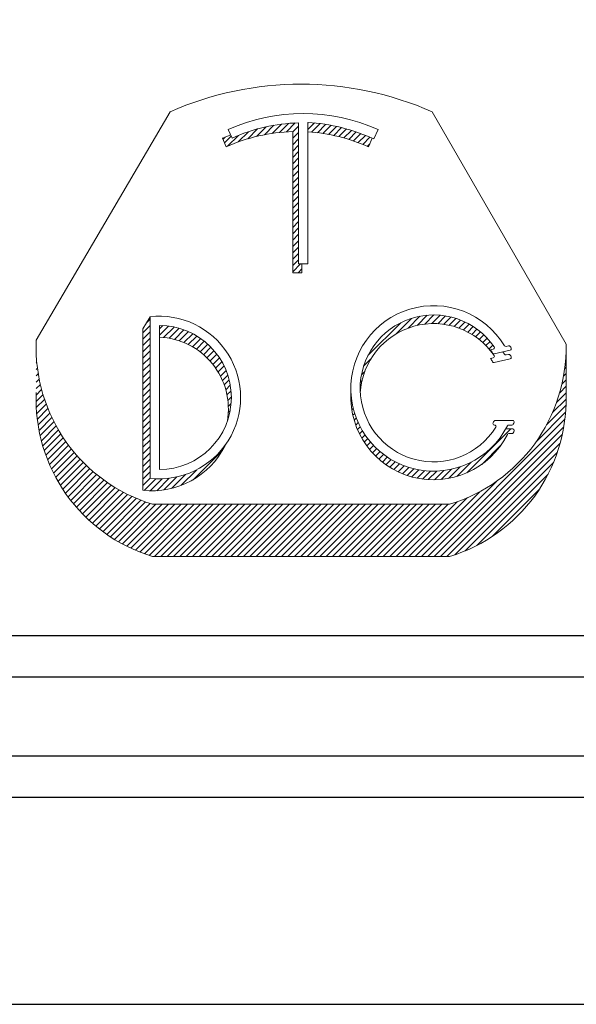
# Model space of a CAD drawing. Header units: inches. Extents: x 1880 to 2363, y -453 to -54.
# Tile 796 of 1056: x 2087.401 to 2088.074, y -156.002 to -154.813. Entities that reach past the tile are written whole.
import ezdxf
from ezdxf.enums import TextEntityAlignment as Align

# ---------------------------------------------------------------- set-up
doc = ezdxf.new("R2010")
doc.units = ezdxf.units.IN
doc.header["$LTSCALE"] = 0.5
doc.header["$MEASUREMENT"] = 0
for name, color, linetype in [('SID-M-D', 42, 'Continuous'), ('SID-M-F', 202, 'Continuous'), ('SID-M-S', 105, 'Continuous')]:
    doc.layers.add(name, color=color, linetype=linetype)
doc.styles.add('PTI', font='romand.shx', dxfattribs={"oblique": 10})

# ---------------------------------------------------------------- blocks, each defined once
blk = doc.blocks.new('*U9')
at = {"layer": 'SID-M-S'}
for p, q in [((-34.00000000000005, -0.2500000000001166), (-1.13242748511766e-14, -0.2499999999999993)), ((-34.00000000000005, -0.3000000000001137), (-1.13242748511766e-14, -0.3)), ((-34.00000000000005, -0.550000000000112), (2.886579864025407e-15, -0.55))]:
    blk.add_line(p, q, dxfattribs=at)
blk = doc.blocks.new('JM_TITTLE_BOX_SID')
at = {"layer": 'SID-M-S'}
for points in [[(1.261213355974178e-13, -0.1549984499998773), (-6.499934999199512, -0.1549984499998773, -0.414213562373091), (-6.654933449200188, 1.163513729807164e-13), (-6.654933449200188, 1.416652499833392, -0.4142135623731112), (-6.499934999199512, 1.571650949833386), (1.261213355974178e-13, 1.571650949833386, -0.4142135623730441), (0.1549984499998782, 1.416652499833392), (0.1549984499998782, 1.163513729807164e-13, -0.4142135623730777)], [(1.261213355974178e-13, -0.1049989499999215), (-6.499934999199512, -0.1049989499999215, -0.4142135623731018), (-6.604933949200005, 1.163513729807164e-13), (-6.604933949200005, 1.416652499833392, -0.4142135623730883), (-6.499934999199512, 1.52165144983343), (1.261213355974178e-13, 1.52165144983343, -0.414213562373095), (0.1049989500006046, 1.416652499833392), (0.1049989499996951, 1.163513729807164e-13, -0.414213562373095)]]:
    blk.add_lwpolyline(points, format="xyb", close=True, dxfattribs=at)
at = {"layer": 'SID-M-D', "style": 'PTI', "oblique": 10}
for tag, p in [('CUSTOMER', (-5.990553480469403, 1.371591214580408)), ('DIEDATAINFO', (-2.18746001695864, 1.371591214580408)), ('PARTDESCRIPTION', (-5.966376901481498, 1.169693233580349)), ('00-00-00', (-1.009105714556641, 1.167793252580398)), ('PARTNUMBER', (-5.81595049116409, 0.9696952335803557)), ('REV', (-3.360356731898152, 0.9696952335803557)), ('SCALE', (-2.520436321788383, 0.9677952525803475)), ('SH', (-0.8571950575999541, 0.9677952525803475)), ('SHX', (-0.4057438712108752, 0.9677952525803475)), ('WTD', (-3.839149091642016, 0.7480887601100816)), ('TOOL', (-2.472915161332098, 0.7480887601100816)), ('JOB', (-0.9225366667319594, 0.7480887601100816))]:
    blk.add_attdef(tag, p, '', height=0.09999900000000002, dxfattribs=at)
blk.add_attdef('BUILT', text='', height=0.2499630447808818, dxfattribs=at).set_placement((-2.336101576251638, 0.2076912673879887), align=Align.CENTER)
blk = doc.blocks.new('*U10')
at = {"layer": 'SID-M-S', "color": 154, "linetype": 'Continuous', "lineweight": 0}
for p, q in [((30.89367612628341, -7.404270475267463), (30.910211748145, -7.387734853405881)), ((30.90823444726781, -7.400318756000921), (30.92427807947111, -7.384275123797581)), ((30.92180204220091, -7.3973577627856), (30.93745801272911, -7.381701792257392)), ((30.93458070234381, -7.395185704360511), (30.9499191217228, -7.379847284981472)), ((30.94670802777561, -7.393664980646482), (30.96177872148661, -7.378594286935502)), ((30.95828288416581, -7.392696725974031), (30.97312277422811, -7.37785683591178)), ((30.9688062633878, -7.392779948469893), (30.9784249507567, -7.38316126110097)), ((30.9939249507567, -7.378267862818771), (30.99513249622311, -7.37706031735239)), ((30.9939249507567, -7.38887446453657), (31.0049765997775, -7.377822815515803)), ((31.0003093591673, -7.393096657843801), (31.01453414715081, -7.378871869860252)), ((31.00995621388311, -7.394056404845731), (31.0238261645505, -7.38018645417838)), ((31.01931702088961, -7.395302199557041), (31.03287053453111, -7.381748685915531)), ((31.02841251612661, -7.396813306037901), (31.04168259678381, -7.383543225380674)), ((31.03726030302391, -7.398572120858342), (31.05027560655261, -7.385556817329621)), ((31.0458754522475, -7.400563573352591), (31.05866108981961, -7.387777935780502)), ((30.8517469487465, -7.403773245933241), (30.85266870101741, -7.402851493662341)), ((30.8550412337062, -7.411085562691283), (30.86619345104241, -7.399933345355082)), ((30.86007272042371, -7.416660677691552), (30.87823271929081, -7.398500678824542)), ((30.87780880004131, -7.409531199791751), (30.89500435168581, -7.392335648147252)), ((30.9688062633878, -7.403386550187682), (30.9784249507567, -7.393767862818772)), ((30.9688062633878, -7.41399315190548), (30.9784249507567, -7.404374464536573)), ((31.05427095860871, -7.402774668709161), (31.06684912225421, -7.390196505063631)), ((31.0624580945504, -7.405194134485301), (31.07484855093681, -7.392803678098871)), ((31.07044668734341, -7.407812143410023), (31.08266717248, -7.395591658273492)), ((31.0782453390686, -7.410620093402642), (31.09031187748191, -7.398553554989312)), ((31.0858616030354, -7.413610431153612), (31.09778876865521, -7.40168326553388)), ((30.9688062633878, -7.424599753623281), (30.9784249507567, -7.414981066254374)), ((31.09330212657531, -7.416776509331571), (31.09731554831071, -7.412763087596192)), ((30.9688062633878, -7.435206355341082), (30.9784249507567, -7.425587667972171)), ((30.9688062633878, -7.445812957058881), (30.9784249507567, -7.436194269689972)), ((30.9688062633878, -7.456419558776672), (30.9784249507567, -7.446800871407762)), ((30.9688062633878, -7.46702616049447), (30.9784249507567, -7.457407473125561)), ((30.9688062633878, -7.477632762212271), (30.9784249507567, -7.46801407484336)), ((30.9688062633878, -7.488239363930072), (30.9784249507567, -7.478620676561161)), ((30.9688062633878, -7.498845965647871), (30.9784249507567, -7.489227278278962)), ((30.9688062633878, -7.50945256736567), (30.9784249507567, -7.499833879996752)), ((30.9688062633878, -7.520059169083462), (30.9784249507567, -7.510440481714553)), ((30.9688062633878, -7.530665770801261), (30.9784249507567, -7.52104708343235)), ((30.9688062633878, -7.541272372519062), (30.9784249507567, -7.531653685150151)), ((30.9688062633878, -7.551878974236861), (30.9784249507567, -7.54226028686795)), ((30.9688062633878, -7.562485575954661), (30.9784249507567, -7.552866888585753)), ((30.9688062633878, -7.573092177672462), (30.9784249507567, -7.56347349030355)), ((30.9688062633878, -7.583698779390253), (30.9784249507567, -7.57408009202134)), ((30.9688062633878, -7.594305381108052), (30.9784249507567, -7.584686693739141)), ((30.9688062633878, -7.604911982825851), (30.9784249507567, -7.595293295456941)), ((30.9688062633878, -7.615518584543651), (30.9784249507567, -7.605899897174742)), ((30.9688062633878, -7.626125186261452), (30.9819734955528, -7.612957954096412)), ((30.9780239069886, -7.627514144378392), (30.98430626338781, -7.621231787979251))]:
    blk.add_line(p, q, dxfattribs=at)
blk = doc.blocks.new('*U11')
at = {"layer": 'SID-M-S', "color": 154, "linetype": 'Continuous', "lineweight": 0}
for p, q in [((31.1613293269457, -7.719980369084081), (31.18117147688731, -7.700138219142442)), ((31.17645956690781, -7.715456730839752), (31.1934597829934, -7.698456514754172)), ((31.18930750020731, -7.713215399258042), (31.2045105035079, -7.698012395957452)), ((31.2007458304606, -7.712383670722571), (31.214645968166, -7.698483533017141)), ((31.2111764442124, -7.712559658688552), (31.22405471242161, -7.699681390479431)), ((30.7186746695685, -7.727764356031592), (30.7308066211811, -7.71563240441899)), ((30.724597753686, -7.711234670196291), (30.7308066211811, -7.705025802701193)), ((30.7464316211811, -7.721220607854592), (30.75194597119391, -7.715706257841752)), ((30.7464316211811, -7.731827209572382), (30.76170379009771, -7.716555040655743)), ((31.0943528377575, -7.765743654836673), (31.1491803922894, -7.710916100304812)), ((31.14092889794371, -7.729774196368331), (31.16700132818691, -7.703701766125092)), ((31.2208240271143, -7.713518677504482), (31.23285784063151, -7.701484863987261)), ((31.22982889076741, -7.715120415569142), (31.24113803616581, -7.7038112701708)), ((31.23828505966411, -7.717270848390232), (31.24895409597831, -7.706601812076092)), ((31.24625856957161, -7.719903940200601), (31.2563489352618, -7.709813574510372)), ((31.25379725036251, -7.722971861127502), (31.26335430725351, -7.71341480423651)), ((30.7186746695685, -7.738370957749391), (30.7308066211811, -7.726239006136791)), ((30.7534293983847, -7.735436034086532), (30.77078869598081, -7.718076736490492)), ((30.76273448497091, -7.736737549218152), (30.77930370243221, -7.720168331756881)), ((30.77143823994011, -7.738640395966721), (30.7873202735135, -7.722758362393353)), ((30.7796214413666, -7.741063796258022), (30.7948896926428, -7.725795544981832)), ((30.7873414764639, -7.7439503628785), (30.80204950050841, -7.729242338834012)), ((30.7946401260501, -7.747258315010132), (30.80882736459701, -7.733071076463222)), ((31.26093637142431, -7.726439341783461), (31.269993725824, -7.717381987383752)), ((31.26770208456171, -7.730280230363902), (31.27628433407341, -7.721697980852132)), ((31.2741136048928, -7.734475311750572), (31.28223811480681, -7.726350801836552)), ((31.2801846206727, -7.739010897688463), (31.2878626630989, -7.731332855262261)), ((30.7186746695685, -7.748977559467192), (30.7308066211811, -7.736845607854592)), ((30.7186746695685, -7.759584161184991), (30.7308066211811, -7.747452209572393)), ((30.8015481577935, -7.750956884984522), (30.8152435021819, -7.737261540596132)), ((30.80808816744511, -7.75502347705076), (30.82131223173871, -7.741799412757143)), ((30.81427638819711, -7.759441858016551), (30.82704296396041, -7.7466752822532)), ((31.28592420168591, -7.743877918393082), (31.29316164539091, -7.736640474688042)), ((31.29133735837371, -7.749071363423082), (31.29813501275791, -7.742273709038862)), ((31.296425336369, -7.754589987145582), (31.3027789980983, -7.748236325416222)), ((30.7186746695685, -7.770190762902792), (30.7308066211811, -7.758058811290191)), ((30.8201238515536, -7.764200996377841), (30.83244080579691, -7.751884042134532)), ((30.8256371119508, -7.769294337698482), (30.8375068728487, -7.757424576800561)), ((30.8308186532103, -7.774719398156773), (30.842238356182, -7.763299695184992)), ((31.4247670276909, -7.764134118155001), (31.4249941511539, -7.763906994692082)), ((30.5408466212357, -7.767706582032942), (30.5410348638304, -7.767518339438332)), ((30.5408466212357, -7.778313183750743), (30.5417783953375, -7.777381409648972)), ((30.7186746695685, -7.780797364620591), (30.7308066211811, -7.768665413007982)), ((30.7186746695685, -7.791403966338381), (30.7308066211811, -7.779272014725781)), ((30.8356670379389, -7.780477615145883), (30.84662835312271, -7.769516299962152)), ((30.84017682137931, -7.786574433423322), (30.8506654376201, -7.776085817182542)), ((31.08713850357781, -7.783564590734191), (31.098878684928, -7.771824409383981)), ((31.4240217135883, -7.775486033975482), (31.4249941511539, -7.774513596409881)), ((30.5408466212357, -7.788919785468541), (30.54284126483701, -7.786925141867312)), ((30.5408466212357, -7.799526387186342), (30.54419758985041, -7.796175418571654)), ((30.7186746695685, -7.802010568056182), (30.7308066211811, -7.789878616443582)), ((30.84433821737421, -7.793019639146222), (30.8543329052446, -7.783024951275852)), ((30.84813646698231, -7.799827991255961), (30.8576075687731, -7.790356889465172)), ((30.85155080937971, -7.807020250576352), (30.8604578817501, -7.798113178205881)), ((31.08357495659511, -7.797734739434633), (31.0890848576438, -7.792224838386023)), ((31.4207880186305, -7.799932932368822), (31.4249941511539, -7.795726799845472)), ((31.42272809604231, -7.787386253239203), (31.4249941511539, -7.785120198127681)), ((30.5408466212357, -7.810132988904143), (30.54582573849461, -7.805153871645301)), ((30.5408466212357, -7.820739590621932), (30.54770744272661, -7.813878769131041)), ((30.7186746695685, -7.812617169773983), (30.7308066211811, -7.800485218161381)), ((30.7186746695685, -7.823223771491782), (30.7308066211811, -7.811091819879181)), ((30.8545528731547, -7.81462478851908), (30.86284098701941, -7.806336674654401)), ((30.8571041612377, -7.822680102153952), (30.86469792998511, -7.815086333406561)), ((31.0818932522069, -7.810023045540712), (31.0845612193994, -7.807355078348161)), ((31.4180644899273, -7.813263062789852), (31.4249941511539, -7.806333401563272)), ((30.54060715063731, -7.842192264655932), (30.55217147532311, -7.830627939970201)), ((30.5406923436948, -7.831500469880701), (30.54982713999, -7.822365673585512)), ((30.7186746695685, -7.833830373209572), (30.7308066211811, -7.821698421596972)), ((30.8591520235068, -7.831238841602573), (30.8659455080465, -7.824445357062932)), ((31.08144913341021, -7.821073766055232), (31.0823198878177, -7.820203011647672)), ((31.40934248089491, -7.843198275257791), (31.4249941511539, -7.827546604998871)), ((31.41435587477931, -7.827578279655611), (31.4249941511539, -7.816940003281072)), ((30.5409205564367, -7.852485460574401), (30.5547289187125, -7.838677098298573)), ((30.5415921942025, -7.862420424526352), (30.5574894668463, -7.846523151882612)), ((30.7186746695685, -7.844436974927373), (30.7308066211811, -7.832305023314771)), ((30.7186746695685, -7.855043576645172), (30.7308066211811, -7.842911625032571)), ((30.8606229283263, -7.840374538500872), (30.86646140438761, -7.834536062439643)), ((30.8614105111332, -7.850193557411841), (30.86605434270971, -7.845549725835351)), ((31.0658355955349, -7.836687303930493), (31.06668190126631, -7.835840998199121)), ((31.06634437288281, -7.846785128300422), (31.0680374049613, -7.845092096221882)), ((31.40245746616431, -7.860689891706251), (31.42503902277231, -7.838108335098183)), ((30.5425893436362, -7.872029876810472), (30.56044440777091, -7.854174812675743)), ((30.5438850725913, -7.881340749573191), (30.5635861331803, -7.861639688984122)), ((30.7186746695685, -7.865650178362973), (30.7308066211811, -7.853518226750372)), ((30.7186746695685, -7.876256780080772), (30.7308066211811, -7.864124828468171)), ((30.86135245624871, -7.860858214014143), (30.86439523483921, -7.857815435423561)), ((31.0674981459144, -7.856237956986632), (31.0699136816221, -7.85382242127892)), ((31.06919956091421, -7.865143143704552), (31.0722489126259, -7.862093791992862)), ((31.37541914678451, -7.908941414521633), (31.42422372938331, -7.860136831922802)), ((31.39248507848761, -7.881268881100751), (31.4248623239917, -7.848891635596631)), ((30.5454569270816, -7.890375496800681), (30.5669079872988, -7.868924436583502)), ((30.5472859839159, -7.899153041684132), (30.57040414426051, -7.876034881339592)), ((30.7186746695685, -7.886863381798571), (30.7308066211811, -7.874731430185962)), ((30.86018000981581, -7.872637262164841), (30.8608192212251, -7.871998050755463)), ((31.0713794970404, -7.873569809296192), (31.07499726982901, -7.869952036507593)), ((31.0739871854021, -7.881568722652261), (31.0781240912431, -7.877431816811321)), ((31.194291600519, -8.100675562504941), (31.42305418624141, -7.871912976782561)), ((30.54935615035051, -7.907689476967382), (30.574069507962, -7.882976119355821)), ((30.55165363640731, -7.915998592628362), (30.5778996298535, -7.889752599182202)), ((30.5541665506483, -7.924092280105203), (30.581890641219, -7.896368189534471)), ((30.7186746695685, -7.897469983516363), (30.7308066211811, -7.885338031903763)), ((30.7186746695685, -7.908076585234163), (30.7308066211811, -7.895944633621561)), ((31.07698445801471, -7.889178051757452), (31.08160285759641, -7.884559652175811)), ((31.0803422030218, -7.896426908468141), (31.0854132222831, -7.89135588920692)), ((31.20489820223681, -8.100675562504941), (31.4212617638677, -7.884312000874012)), ((31.21550480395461, -8.100675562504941), (31.41871936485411, -7.897461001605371)), ((31.25957851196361, -7.961142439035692), (31.33263008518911, -7.888090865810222)), ((31.33567849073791, -7.895649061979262), (31.3370280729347, -7.894299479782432)), ((30.55688458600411, -7.931980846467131), (30.5860391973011, -7.902826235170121)), ((30.5597987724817, -7.939673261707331), (30.5903424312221, -7.909129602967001)), ((30.7186746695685, -7.918683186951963), (30.7308066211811, -7.906551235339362)), ((31.0840380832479, -7.903337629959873), (31.0895396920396, -7.897836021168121)), ((31.08805502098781, -7.90992729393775), (31.09397072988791, -7.904011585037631)), ((31.092380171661, -7.916208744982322), (31.09869814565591, -7.909890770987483)), ((31.2261114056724, -8.100675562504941), (31.4152422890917, -7.911544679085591)), ((30.56290128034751, -7.947177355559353), (30.59479791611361, -7.915280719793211)), ((30.56618526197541, -7.954499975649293), (30.5994036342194, -7.92128160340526)), ((30.56964472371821, -7.961647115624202), (30.6041579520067, -7.927133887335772)), ((30.7186746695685, -7.929289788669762), (30.7308066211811, -7.917157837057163)), ((30.7186746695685, -7.939896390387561), (30.7308066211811, -7.927764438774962)), ((30.8024356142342, -7.972808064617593), (30.851462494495, -7.923781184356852)), ((31.0970042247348, -7.922191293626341), (31.10371669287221, -7.915478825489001)), ((31.10192093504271, -7.927881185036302), (31.10902382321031, -7.920778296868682)), ((31.10712682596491, -7.933281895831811), (31.1146195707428, -7.925789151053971)), ((31.2395876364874, -8.09780593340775), (31.41054298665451, -7.926850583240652)), ((31.2842467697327, -7.947080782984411), (31.3161852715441, -7.915142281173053)), ((30.57327442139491, -7.968624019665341), (30.6090596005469, -7.932838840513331)), ((30.577069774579, -7.975435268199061), (30.61410766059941, -7.938397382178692)), ((30.58102679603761, -7.982084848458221), (30.6193015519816, -7.943810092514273)), ((30.7186746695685, -7.950502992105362), (30.7308066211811, -7.938371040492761)), ((31.1126210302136, -7.938394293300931), (31.1205065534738, -7.930508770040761)), ((31.11840525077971, -7.943216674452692), (31.12669009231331, -7.934931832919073)), ((31.124483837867, -7.947744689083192), (31.13317846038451, -7.939050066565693)), ((31.13086399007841, -7.951971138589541), (31.13998329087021, -7.942851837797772)), ((31.13755610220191, -7.955885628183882), (31.14712019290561, -7.946321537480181)), ((31.2428574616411, -7.967256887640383), (31.2666766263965, -7.943437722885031)), ((31.2566113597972, -8.091388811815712), (31.40412586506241, -7.943874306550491)), ((30.5851420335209, -7.988576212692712), (30.6246410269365, -7.949077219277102)), ((30.5894125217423, -7.994912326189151), (30.63012616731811, -7.954198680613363)), ((30.59383574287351, -8.001095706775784), (30.6357573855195, -7.959174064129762)), ((30.7186746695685, -7.961109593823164), (30.7308066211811, -7.948977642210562)), ((30.7186746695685, -7.971716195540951), (30.7308066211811, -7.959584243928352)), ((30.7822061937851, -7.982430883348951), (30.80857386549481, -7.956063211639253)), ((31.14457430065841, -7.959474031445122), (31.1546096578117, -7.949438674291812)), ((31.1519372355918, -7.962717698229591), (31.1624783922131, -7.952176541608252)), ((31.15966924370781, -7.965592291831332), (31.17076130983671, -7.954500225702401)), ((31.16780207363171, -7.968066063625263), (31.17950459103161, -7.956363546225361)), ((31.17637750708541, -7.970097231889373), (31.1887705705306, -7.957704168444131)), ((31.18545148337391, -7.971629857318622), (31.1986459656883, -7.958435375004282)), ((31.195100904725, -7.972587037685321), (31.20925672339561, -7.958431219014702)), ((31.20543559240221, -7.972858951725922), (31.22079745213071, -7.957497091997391)), ((31.2166211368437, -7.972280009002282), (31.23359813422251, -7.955303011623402)), ((31.2289280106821, -7.970579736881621), (31.2483104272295, -7.951197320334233)), ((30.5984095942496, -8.007128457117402), (30.64153542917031, -7.964002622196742)), ((30.6031323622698, -8.01301229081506), (30.6474613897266, -7.968683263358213)), ((30.608002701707, -8.01874855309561), (30.6535367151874, -7.973214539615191)), ((30.6130196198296, -8.024338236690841), (30.659763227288, -7.977594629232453)), ((30.7186746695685, -7.982322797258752), (30.7308066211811, -7.970190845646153)), ((30.7210713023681, -7.990532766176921), (30.7405816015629, -7.971022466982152)), ((30.73106930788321, -7.991141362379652), (30.75114383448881, -7.971066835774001)), ((30.74184775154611, -7.990969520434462), (30.7626413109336, -7.970175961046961)), ((30.7536294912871, -7.989794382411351), (30.7754090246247, -7.968014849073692)), ((30.7668066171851, -7.987223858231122), (30.79011401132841, -7.963916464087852)), ((31.1836849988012, -8.100675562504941), (31.3087916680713, -7.975568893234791)), ((31.2763627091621, -8.082244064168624), (31.3949811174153, -7.963625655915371)), ((30.6181824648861, -8.029781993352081), (30.6661431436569, -7.981821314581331)), ((30.6234909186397, -8.035080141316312), (30.67267910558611, -7.985891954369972)), ((30.6289449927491, -8.04023266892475), (30.679374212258, -7.989803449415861)), ((30.634545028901, -8.045239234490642), (30.68623206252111, -7.993552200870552)), ((31.17307839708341, -8.100675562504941), (31.2811191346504, -7.992634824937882)), ((31.30174791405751, -8.067465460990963), (31.38020251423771, -7.989010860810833)), ((30.64029170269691, -8.05009916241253), (30.6932568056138, -7.997134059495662)), ((30.6461860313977, -8.054811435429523), (30.70045320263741, -8.000544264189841)), ((30.65222938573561, -8.059374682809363), (30.70782670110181, -8.0037773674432)), ((30.6584235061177, -8.063787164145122), (30.7153835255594, -8.006827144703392)), ((30.66477052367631, -8.068046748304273), (30.72313078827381, -8.009686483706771)), ((30.6712729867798, -8.07215088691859), (30.7310766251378, -8.0123472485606)), ((31.15186519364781, -8.100675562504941), (31.24304852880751, -8.009492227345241)), ((31.1624717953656, -8.100675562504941), (31.26054014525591, -8.002607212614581)), ((30.677933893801, -8.076096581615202), (30.74046811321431, -8.013562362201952)), ((30.6847567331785, -8.079880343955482), (30.75107471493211, -8.013562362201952)), ((30.6917455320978, -8.083498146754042), (30.7616813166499, -8.013562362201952)), ((30.6989049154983, -8.086945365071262), (30.77228791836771, -8.013562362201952)), ((30.7062401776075, -8.090216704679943), (30.78289452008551, -8.013562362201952)), ((30.7137573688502, -8.093306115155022), (30.7935011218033, -8.013562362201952)), ((30.7214634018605, -8.096206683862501), (30.80410772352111, -8.013562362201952)), ((30.7293661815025, -8.098910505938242), (30.81471432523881, -8.013562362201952)), ((30.73820772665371, -8.100675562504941), (30.8253209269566, -8.013562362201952)), ((30.74881432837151, -8.100675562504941), (30.8359275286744, -8.013562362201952)), ((30.75942093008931, -8.100675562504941), (30.84653413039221, -8.013562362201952)), ((30.770027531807, -8.100675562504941), (30.85714073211, -8.013562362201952)), ((30.78063413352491, -8.100675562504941), (30.86774733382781, -8.013562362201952)), ((30.79124073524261, -8.100675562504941), (30.8783539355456, -8.013562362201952)), ((30.8018473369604, -8.100675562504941), (30.8889605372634, -8.013562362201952)), ((30.81245393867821, -8.100675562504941), (30.89956713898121, -8.013562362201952)), ((30.823060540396, -8.100675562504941), (30.910173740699, -8.013562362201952)), ((30.83366714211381, -8.100675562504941), (30.9207803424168, -8.013562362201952)), ((30.84427374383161, -8.100675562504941), (30.9313869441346, -8.013562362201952)), ((30.85488034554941, -8.100675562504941), (30.94199354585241, -8.013562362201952)), ((30.8654869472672, -8.100675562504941), (30.95260014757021, -8.013562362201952)), ((30.876093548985, -8.100675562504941), (30.96320674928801, -8.013562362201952)), ((30.8867001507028, -8.100675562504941), (30.97381335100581, -8.013562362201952)), ((30.8973067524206, -8.100675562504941), (30.9844199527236, -8.013562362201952)), ((30.9079133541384, -8.100675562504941), (30.99502655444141, -8.013562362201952)), ((30.91851995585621, -8.100675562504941), (31.00563315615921, -8.013562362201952)), ((30.929126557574, -8.100675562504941), (31.016239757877, -8.013562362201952)), ((30.93973315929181, -8.100675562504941), (31.02684635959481, -8.013562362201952)), ((30.95033976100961, -8.100675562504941), (31.0374529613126, -8.013562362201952)), ((30.96094636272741, -8.100675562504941), (31.04805956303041, -8.013562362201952)), ((30.97155296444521, -8.100675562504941), (31.05866616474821, -8.013562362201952)), ((30.982159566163, -8.100675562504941), (31.069272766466, -8.013562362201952)), ((30.9927661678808, -8.100675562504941), (31.07987936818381, -8.013562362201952)), ((31.00337276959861, -8.100675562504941), (31.0904859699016, -8.013562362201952)), ((31.0139793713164, -8.100675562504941), (31.1010925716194, -8.013562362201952)), ((31.02458597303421, -8.100675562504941), (31.11169917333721, -8.013562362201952)), ((31.035192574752, -8.100675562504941), (31.122305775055, -8.013562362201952)), ((31.04579917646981, -8.100675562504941), (31.13291237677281, -8.013562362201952)), ((31.05640577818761, -8.100675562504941), (31.1435189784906, -8.013562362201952)), ((31.06701237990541, -8.100675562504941), (31.1541255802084, -8.013562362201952)), ((31.0776189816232, -8.100675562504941), (31.16473218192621, -8.013562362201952)), ((31.088225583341, -8.100675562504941), (31.175338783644, -8.013562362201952)), ((31.0988321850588, -8.100675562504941), (31.1859453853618, -8.013562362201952)), ((31.10943878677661, -8.100675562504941), (31.1965519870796, -8.013562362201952)), ((31.1200453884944, -8.100675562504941), (31.20715858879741, -8.013562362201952)), ((31.13065199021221, -8.100675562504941), (31.21776519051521, -8.013562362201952)), ((31.14125859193, -8.100675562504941), (31.22837179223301, -8.013562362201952))]:
    blk.add_line(p, q, dxfattribs=at)
blk = doc.blocks.new('*U12')
at = {"layer": 'SID-M-F', "color": 202, "linetype": 'Continuous', "lineweight": 0}
blk.add_line((-3.883355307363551, -0.05081376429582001), (-3.867597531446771, -0.03505598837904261), dxfattribs=at)
blk = doc.blocks.new('*U13')
at = {"layer": 'SID-M-D', "color": 42, "linetype": 'Continuous', "lineweight": 0}
for p, q in [((-3.526365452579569, 0.2516839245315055), (-3.364734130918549, 0.5274004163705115)), ((-3.048107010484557, 0.5274004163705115), (-2.886322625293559, 0.2467377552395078)), ((-3.209598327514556, 0.3436810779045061), (-3.209598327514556, 0.5140114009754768)), ((-3.198377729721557, 0.3436810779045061), (-3.198377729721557, 0.5145013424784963)), ((-3.294476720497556, 0.505955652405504), (-3.289830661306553, 0.4956428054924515)), ((-3.21656138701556, 0.3331437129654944), (-3.21656138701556, 0.5034740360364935)), ((-3.113499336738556, 0.505955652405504), (-3.118624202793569, 0.4945799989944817)), ((-3.296793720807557, 0.4851054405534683), (-3.301439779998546, 0.4954182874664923)), ((-3.120462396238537, 0.4954182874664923), (-3.125108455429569, 0.4851054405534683)), ((-3.205340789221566, 0.3331437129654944), (-3.21656138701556, 0.3331437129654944)), ((-3.209598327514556, 0.3436810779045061), (-3.198377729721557, 0.3436810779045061)), ((-3.205340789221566, 0.3436810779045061), (-3.205340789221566, 0.3331437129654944)), ((-3.397634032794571, 0.2654580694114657), (-3.38885159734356, 0.2799587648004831)), ((-3.38885159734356, 0.08494640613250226), (-3.38885159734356, 0.2800498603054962)), ((-3.397634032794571, 0.2654580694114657), (-3.397634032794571, 0.07053680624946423)), ((-3.377540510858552, 0.09560392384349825), (-3.377540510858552, 0.2693923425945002)), ((-2.977574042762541, 0.2399495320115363), (-2.974284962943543, 0.2406948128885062)), ((-2.973135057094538, 0.2352028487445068), (-2.953917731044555, 0.2395573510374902)), ((-2.958801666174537, 0.2442032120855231), (-2.955687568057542, 0.2449088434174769)), ((-2.886322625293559, 0.1836756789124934), (-2.886322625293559, 0.2467377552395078)), ((-2.977574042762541, 0.2295742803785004), (-2.974284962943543, 0.2303195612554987)), ((-2.953917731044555, 0.2291820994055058), (-2.973135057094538, 0.2248275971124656)), ((-2.958801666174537, 0.2338279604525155), (-2.955687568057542, 0.2345335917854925)), ((-2.971767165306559, 0.1548849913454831), (-2.950808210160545, 0.1548849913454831)), ((-2.972731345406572, 0.149274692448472), (-2.972879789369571, 0.149274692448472)), ((-2.959234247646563, 0.1445097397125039), (-2.950808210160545, 0.1445097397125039)), ((-2.951674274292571, 0.149274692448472), (-2.955605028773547, 0.149274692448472)), ((-2.951674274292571, 0.1388994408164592), (-2.955605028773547, 0.1388994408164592)), ((-3.385815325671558, 0.05367972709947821), (-3.027025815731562, 0.05367972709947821)), ((-3.385815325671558, -0.009382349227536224), (-3.027025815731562, -0.009382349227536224))]:
    blk.add_line(p, q, dxfattribs=at)
for centre, radius, start, end in [((-3.206420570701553, 0.1674533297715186), 0.3932239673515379, 66.25892877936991, 113.7410712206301), ((-3.203988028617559, 0.3050981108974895), 0.2202996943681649, 65.74787367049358, 114.2521263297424), ((-3.203988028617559, 0.3050981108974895), 0.2089886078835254, 91.53828992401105, 114.2521263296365), ((-3.210951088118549, 0.2945607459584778), 0.220299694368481, 65.22242550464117, 86.72812957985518), ((-3.210951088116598, 0.2945607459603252), 0.2202996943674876, 111.4742050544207, 114.2521263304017), ((-3.210951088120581, 0.2945607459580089), 0.2089886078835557, 91.53828992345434, 114.2521263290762), ((-3.210951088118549, 0.2945607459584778), 0.208988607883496, 65.74787367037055, 86.55083749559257), ((-3.04637674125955, 0.1934679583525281), 0.09995359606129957, 31.05799943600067, 333.1241405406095), ((-3.377540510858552, 0.182498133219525), 0.09811480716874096, 263.3799827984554, 96.6200172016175), ((-3.046376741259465, 0.1934679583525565), 0.0886425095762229, 34.34743886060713, 328.0087915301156), ((-3.377540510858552, 0.182498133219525), 0.08689420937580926, 270, 90), ((-3.046376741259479, 0.1830927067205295), 0.0886425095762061, 34.34743886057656, 176.6449619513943), ((-3.328722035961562, 0.2430922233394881), 0.1978300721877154, 177.5108784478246, 253.2259832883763), ((-3.381134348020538, 0.1685563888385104), 0.0868942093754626, 350.2973574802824, 87.62964123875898), ((-3.084119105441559, 0.2430922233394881), 0.197830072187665, 286.7740167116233, 1.055883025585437), ((-3.046376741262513, 0.1934679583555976), 0.08303221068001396, 30.84497123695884, 34.04208588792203), ((-2.974684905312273, 0.242459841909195), 0.001809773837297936, 282.7672016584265, 34.3474388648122), ((-2.959201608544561, 0.2459682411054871), 0.001809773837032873, 211.0579994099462, 282.7672017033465), ((-2.955287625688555, 0.2431438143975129), 0.001809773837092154, 28.60604018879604, 102.7672016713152), ((-2.95431767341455, 0.2413223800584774), 0.001809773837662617, 282.7672016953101, 27.46644868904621), ((-3.04637674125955, 0.1934679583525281), 0.1055638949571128, 27.46644867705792, 28.60604021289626), ((-3.046376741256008, 0.1830927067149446), 0.0830322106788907, 30.84497124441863, 34.04208589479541), ((-2.973534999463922, 0.2369678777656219), 0.001809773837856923, 210.8449712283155, 282.7672016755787), ((-2.974684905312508, 0.2320845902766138), 0.001809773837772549, 282.7672016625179, 34.34743887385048), ((-3.046376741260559, 0.1830927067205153), 0.09995359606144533, 31.05799943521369, 33.04190547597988), ((-2.959201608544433, 0.2355929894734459), 0.001809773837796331, 211.0579994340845, 282.7672016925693), ((-2.955287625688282, 0.2327685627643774), 0.001809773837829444, 28.6060402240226, 102.7672016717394), ((-2.954317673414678, 0.2309471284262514), 0.001809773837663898, 282.7672017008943, 27.4664486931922), ((-3.046376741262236, 0.1830927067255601), 0.105563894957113, 27.46644867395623, 28.60604020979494), ((-2.973534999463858, 0.2265926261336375), 0.001809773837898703, 210.8449712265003, 282.7672016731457), ((-3.328722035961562, 0.1800301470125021), 0.1978300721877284, 177.5108784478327, 253.2259832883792), ((-3.046376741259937, 0.1830927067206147), 0.09995359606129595, 177.0249928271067, 333.1241405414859), ((-3.084119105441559, 0.1800301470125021), 0.1978300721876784, 286.7740167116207, 1.055883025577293), ((-2.971767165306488, 0.1530752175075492), 0.001809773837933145, 90.00000000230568, 151.5694103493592), ((-2.950808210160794, 0.153075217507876), 0.001809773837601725, 337.0882933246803, 89.99999999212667), ((-2.972879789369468, 0.1510844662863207), 0.001809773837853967, 150.0292382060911, 269.9999999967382), ((-3.046376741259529, 0.1934679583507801), 0.0830322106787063, 330.0292382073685, 331.5694103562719), ((-3.046376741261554, 0.1830927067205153), 0.08303221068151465, 330.2293381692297, 331.5694103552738), ((-2.971767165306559, 0.1426999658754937), 0.001809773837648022, 118.2755685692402, 151.5694103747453), ((-2.972731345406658, 0.1474649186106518), 0.001809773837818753, 328.0087915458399, 89.99999999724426), ((-2.955605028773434, 0.1474649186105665), 0.001809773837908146, 90.00000000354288, 153.1241405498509), ((-2.95167427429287, 0.1510844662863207), 0.001809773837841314, 270.0000000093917, 335.8893982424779), ((-2.950808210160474, 0.14269996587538), 0.001809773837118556, 337.088293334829, 90.0000000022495), ((-3.046376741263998, 0.1934679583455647), 0.1055638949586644, 335.8893982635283, 337.0882933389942), ((-2.955605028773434, 0.1370896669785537), 0.001809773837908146, 90.00000000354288, 153.1241405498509), ((-2.951674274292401, 0.1407092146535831), 0.001809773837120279, 269.9999999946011, 335.8893982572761), ((-3.046376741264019, 0.1830927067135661), 0.1055638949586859, 335.8893982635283, 337.0882933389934), ((-3.386322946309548, 0.1679974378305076), 0.09811480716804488, 263.37998279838, 333.7546956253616)]:
    blk.add_arc(centre, radius, start, end, dxfattribs=at)
at = {"layer": 'SID-M-F', "color": 202, "linetype": 'Continuous', "lineweight": 0}
blk.add_line((-3.300839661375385, 0.4940862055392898), (-3.297987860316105, 0.4969380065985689), dxfattribs=at)
at = {"layer": 'SID-M-S', "color": 154, "linetype": 'Continuous', "lineweight": 0}
for p, q in [((-3.250588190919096, 0.499756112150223), (-3.239254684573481, 0.5110896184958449)), ((-3.241337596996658, 0.5013284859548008), (-3.230233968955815, 0.512432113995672)), ((-3.23255851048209, 0.5024293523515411), (-3.221648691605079, 0.5133391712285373)), ((-3.224179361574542, 0.5031302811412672), (-3.213436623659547, 0.5138730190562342)), ((-3.198377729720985, 0.5135754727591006), (-3.197503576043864, 0.5144496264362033)), ((-3.198377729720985, 0.5058972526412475), (-3.190377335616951, 0.5138976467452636)), ((-3.193755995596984, 0.5028407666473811), (-3.183458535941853, 0.5131382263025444)), ((-3.186772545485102, 0.5021459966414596), (-3.176731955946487, 0.5121865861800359)), ((-3.282435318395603, 0.4909436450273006), (-3.269987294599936, 0.5033916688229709)), ((-3.27094880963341, 0.4947519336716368), (-3.258978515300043, 0.506722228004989)), ((-3.260409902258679, 0.4976126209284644), (-3.248795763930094, 0.5092267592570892)), ((-3.216561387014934, 0.5030700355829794), (-3.209598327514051, 0.5100330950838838)), ((-3.216561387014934, 0.4953918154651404), (-3.209598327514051, 0.5023548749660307)), ((-3.179996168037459, 0.5012441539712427), (-3.170184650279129, 0.5110556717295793)), ((-3.173411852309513, 0.5001502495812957), (-3.163805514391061, 0.5097565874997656)), ((-3.167006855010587, 0.4988770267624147), (-3.157584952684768, 0.5082989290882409)), ((-3.160770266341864, 0.4974353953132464), (-3.151514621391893, 0.5066910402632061)), ((-3.154692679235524, 0.4958347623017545), (-3.1455872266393, 0.5049402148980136)), ((-3.148765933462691, 0.4940832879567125), (-3.139796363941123, 0.5030528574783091)), ((-3.142982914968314, 0.4921880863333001), (-3.134136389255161, 0.5010346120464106)), ((-3.301301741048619, 0.4951118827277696), (-3.300634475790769, 0.4957791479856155)), ((-3.298916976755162, 0.489818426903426), (-3.290843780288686, 0.4978916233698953)), ((-3.295274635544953, 0.4857825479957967), (-3.282128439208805, 0.4989287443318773)), ((-3.216561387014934, 0.4877135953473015), (-3.209598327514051, 0.4946766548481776)), ((-3.137337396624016, 0.4901553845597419), (-3.128602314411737, 0.4988904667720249)), ((-3.131823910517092, 0.4879906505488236), (-3.123189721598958, 0.4966248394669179)), ((-3.126437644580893, 0.4856986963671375), (-3.123532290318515, 0.4886040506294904)), ((-3.216561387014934, 0.4800353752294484), (-3.209598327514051, 0.4869984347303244)), ((-3.216561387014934, 0.4723571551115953), (-3.209598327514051, 0.4793202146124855)), ((-3.216561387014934, 0.4646789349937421), (-3.209598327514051, 0.4716419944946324)), ((-3.216561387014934, 0.4570007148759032), (-3.209598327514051, 0.4639637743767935)), ((-3.216561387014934, 0.4493224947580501), (-3.209598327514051, 0.4562855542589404)), ((-3.216561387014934, 0.441644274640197), (-3.209598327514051, 0.4486073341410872)), ((-3.216561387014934, 0.4339660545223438), (-3.209598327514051, 0.4409291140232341)), ((-3.216561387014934, 0.4262878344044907), (-3.209598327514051, 0.433250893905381)), ((-3.216561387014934, 0.4186096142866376), (-3.209598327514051, 0.425572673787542)), ((-3.216561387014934, 0.4109313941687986), (-3.209598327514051, 0.4178944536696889)), ((-3.216561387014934, 0.4032531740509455), (-3.209598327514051, 0.4102162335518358)), ((-3.216561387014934, 0.3955749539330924), (-3.209598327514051, 0.4025380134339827)), ((-3.216561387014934, 0.3878967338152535), (-3.209598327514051, 0.3948597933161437)), ((-3.216561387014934, 0.3802185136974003), (-3.209598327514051, 0.3871815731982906)), ((-3.216561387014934, 0.3725402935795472), (-3.209598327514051, 0.3795033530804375)), ((-3.216561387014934, 0.3648620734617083), (-3.209598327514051, 0.3718251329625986)), ((-3.216561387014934, 0.3571838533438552), (-3.209598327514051, 0.3641469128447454)), ((-3.216561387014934, 0.349505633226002), (-3.209598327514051, 0.3564686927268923)), ((-3.216561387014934, 0.3418274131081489), (-3.209598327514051, 0.3487904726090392)), ((-3.216561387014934, 0.3341491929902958), (-3.207029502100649, 0.3436810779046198)), ((-3.209888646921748, 0.3331437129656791), (-3.205340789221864, 0.3376915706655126)), ((-3.393346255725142, 0.2725376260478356), (-3.388851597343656, 0.2770322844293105)), ((-3.091960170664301, 0.2591166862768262), (-3.073086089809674, 0.2779907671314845)), ((-3.077192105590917, 0.2662065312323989), (-3.062828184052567, 0.2805704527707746)), ((-3.066239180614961, 0.2694812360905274), (-3.053932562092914, 0.2817878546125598)), ((-3.056938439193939, 0.2711037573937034), (-3.045932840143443, 0.2821093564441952)), ((-3.048658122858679, 0.2717058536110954), (-3.038595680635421, 0.2817682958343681)), ((-3.04110730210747, 0.2715784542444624), (-3.031784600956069, 0.2809011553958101)), ((-3.034123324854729, 0.2708842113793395), (-3.025411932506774, 0.2795956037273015)), ((-3.027604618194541, 0.2697246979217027), (-3.019417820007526, 0.2779114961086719)), ((-3.021483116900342, 0.2681679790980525), (-3.013759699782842, 0.2758913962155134)), ((-3.015711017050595, 0.2662618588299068), (-3.008406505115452, 0.2735663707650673)), ((-3.39763403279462, 0.2605716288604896), (-3.388851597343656, 0.2693540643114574)), ((-3.39763403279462, 0.2528934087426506), (-3.388851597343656, 0.2616758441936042)), ((-3.377540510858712, 0.2653087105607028), (-3.373548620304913, 0.2693006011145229)), ((-3.377540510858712, 0.2576304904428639), (-3.366484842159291, 0.2686861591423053)), ((-3.372474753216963, 0.2550180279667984), (-3.359908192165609, 0.2675845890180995)), ((-3.365738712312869, 0.2540758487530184), (-3.353744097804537, 0.2660704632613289)), ((-3.35943798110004, 0.2526983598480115), (-3.347940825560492, 0.2641955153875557)), ((-3.353514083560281, 0.2509440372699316), (-3.342461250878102, 0.2619968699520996)), ((-3.125677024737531, 0.2330780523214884), (-3.085986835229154, 0.2727682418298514)), ((-3.010253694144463, 0.2640409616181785), (-3.003335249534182, 0.2709594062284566)), ((-3.005085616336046, 0.2615308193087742), (-2.998528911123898, 0.2680875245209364)), ((-3.000187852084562, 0.2587503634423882), (-2.993975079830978, 0.2649631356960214)), ((-2.9955464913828, 0.2557135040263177), (-2.989665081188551, 0.2615949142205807)), ((-3.39763403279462, 0.2452151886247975), (-3.388851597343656, 0.2539976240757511)), ((-3.347925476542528, 0.2488544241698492), (-3.337278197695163, 0.2595017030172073)), ((-3.342641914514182, 0.2464597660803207), (-3.332371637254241, 0.2567300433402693)), ((-3.337641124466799, 0.2437823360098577), (-3.327726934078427, 0.2536965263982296)), ((-3.332906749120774, 0.2408384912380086), (-3.323333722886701, 0.250411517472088)), ((-2.991151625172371, 0.2524301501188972), (-2.985593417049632, 0.2579883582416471)), ((-2.986996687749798, 0.2489068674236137), (-2.981757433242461, 0.2541461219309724)), ((-2.983078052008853, 0.2451472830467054), (-2.97815716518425, 0.2500681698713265)), ((-3.39763403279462, 0.2375369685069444), (-3.388851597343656, 0.2463194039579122)), ((-3.39763403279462, 0.2298587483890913), (-3.388851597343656, 0.2386411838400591)), ((-3.328427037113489, 0.2376399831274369), (-3.319185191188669, 0.2468818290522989)), ((-3.324194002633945, 0.2341947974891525), (-3.315277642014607, 0.2431111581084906)), ((-3.320202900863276, 0.2305076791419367), (-3.311610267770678, 0.2391003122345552)), ((-2.979394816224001, 0.2411522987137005), (-2.974795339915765, 0.2457517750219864)), ((-3.526365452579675, 0.2316570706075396), (-3.526229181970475, 0.2317933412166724)), ((-3.39763403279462, 0.2221805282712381), (-3.388851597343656, 0.2309629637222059)), ((-3.316451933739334, 0.2265804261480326), (-3.308185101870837, 0.2348472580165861)), ((-3.312942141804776, 0.2224119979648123), (-3.305007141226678, 0.2303469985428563)), ((-3.130899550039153, 0.2201773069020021), (-3.122400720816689, 0.2286761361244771)), ((-2.887026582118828, 0.2260254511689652), (-2.886322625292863, 0.226729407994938)), ((-2.886487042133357, 0.2342432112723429), (-2.886322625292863, 0.2344076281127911)), ((-3.526365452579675, 0.2239788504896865), (-3.525690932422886, 0.2246533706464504)), ((-3.526365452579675, 0.2163006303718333), (-3.524921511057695, 0.2177445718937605)), ((-3.39763403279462, 0.2145023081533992), (-3.388851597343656, 0.223284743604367)), ((-3.39763403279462, 0.2068240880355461), (-3.388851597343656, 0.2156065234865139)), ((-3.309677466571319, 0.2179984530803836), (-3.302084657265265, 0.2255912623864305)), ((-3.306664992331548, 0.2133327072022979), (-3.299429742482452, 0.2205679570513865)), ((-3.303915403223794, 0.2084040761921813), (-3.297059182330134, 0.2152602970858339)), ((-2.887963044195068, 0.2174107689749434), (-2.886322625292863, 0.2190511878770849)), ((-3.526365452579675, 0.2086224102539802), (-3.523939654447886, 0.2110482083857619)), ((-3.526365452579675, 0.2009441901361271), (-3.522761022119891, 0.2045486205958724)), ((-3.39763403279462, 0.199145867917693), (-3.388851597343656, 0.2079283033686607)), ((-3.301443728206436, 0.2031975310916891), (-3.294995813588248, 0.2096454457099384)), ((-3.299270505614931, 0.1976925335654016), (-3.2932706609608, 0.2036923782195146)), ((-3.134696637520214, 0.2010237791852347), (-3.132765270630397, 0.2029551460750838)), ((-3.133479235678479, 0.2099194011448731), (-3.129490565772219, 0.2139080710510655)), ((-2.891339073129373, 0.1986782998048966), (-2.886322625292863, 0.2036947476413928)), ((-2.88936748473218, 0.2083281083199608), (-2.886322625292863, 0.211372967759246)), ((-3.526477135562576, 0.185476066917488), (-3.519864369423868, 0.1920888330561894)), ((-3.526365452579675, 0.1932659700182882), (-3.521398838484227, 0.1982325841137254)), ((-3.39763403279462, 0.191467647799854), (-3.388851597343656, 0.2002500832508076)), ((-3.39763403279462, 0.1837894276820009), (-3.388851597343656, 0.1925718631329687)), ((-3.297423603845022, 0.1918612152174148), (-3.291926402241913, 0.1973584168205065)), ((-3.29594113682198, 0.1856654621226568), (-3.291023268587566, 0.190583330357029)), ((-3.135018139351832, 0.1930240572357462), (-3.13438779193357, 0.1936544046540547)), ((-2.894023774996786, 0.1883153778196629), (-2.886322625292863, 0.1960165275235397)), ((-3.526538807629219, 0.1777361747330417), (-3.51816728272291, 0.1861076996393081)), ((-3.5263119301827, 0.1702848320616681), (-3.51631592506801, 0.1802808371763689)), ((-3.39763403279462, 0.1761112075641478), (-3.388851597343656, 0.1848936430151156)), ((-3.294876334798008, 0.1790520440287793), (-3.290649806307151, 0.1832785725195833)), ((-3.14632092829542, 0.1817212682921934), (-3.145708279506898, 0.1823339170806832)), ((-2.902637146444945, 0.1643455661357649), (-2.886290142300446, 0.1806925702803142)), ((-2.897653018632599, 0.1770079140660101), (-2.886322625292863, 0.1883383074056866)), ((-3.525825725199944, 0.163092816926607), (-3.514317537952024, 0.1746010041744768)), ((-3.525103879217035, 0.1561364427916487), (-3.512178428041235, 0.1690618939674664)), ((-3.39763403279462, 0.1684329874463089), (-3.388851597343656, 0.1772154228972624)), ((-3.39763403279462, 0.1607547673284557), (-3.388851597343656, 0.1695372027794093)), ((-3.294348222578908, 0.1642237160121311), (-3.292145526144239, 0.1664264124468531)), ((-3.294306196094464, 0.1719439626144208), (-3.290944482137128, 0.1753056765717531)), ((-3.14595261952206, 0.1744113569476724), (-3.144727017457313, 0.1756369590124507)), ((-3.14511739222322, 0.1675683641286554), (-3.143368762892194, 0.1693169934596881)), ((-2.909856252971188, 0.1494482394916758), (-2.886418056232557, 0.1728864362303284)), ((-3.524165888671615, 0.1493962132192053), (-3.509904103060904, 0.1636579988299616)), ((-3.523028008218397, 0.1428558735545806), (-3.507499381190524, 0.1583845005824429)), ((-3.39763403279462, 0.1530765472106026), (-3.388851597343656, 0.1618589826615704)), ((-3.295196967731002, 0.1556967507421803), (-3.294734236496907, 0.1561594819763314)), ((-3.143885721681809, 0.1611218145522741), (-3.14167826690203, 0.1633292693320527)), ((-3.142307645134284, 0.1550216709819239), (-3.13968870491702, 0.1576406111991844)), ((-3.053330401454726, -0.009382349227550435), (-2.887726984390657, 0.1562210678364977)), ((-2.922210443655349, 0.1294158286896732), (-2.886880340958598, 0.1647459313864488)), ((-3.521703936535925, 0.1365017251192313), (-3.504968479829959, 0.1532371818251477)), ((-3.520205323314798, 0.1303221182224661), (-3.502315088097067, 0.1482123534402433)), ((-3.518542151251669, 0.1243070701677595), (-3.499542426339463, 0.1433067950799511)), ((-3.39763403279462, 0.1453983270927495), (-3.388851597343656, 0.1541807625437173)), ((-3.39763403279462, 0.1377201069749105), (-3.388851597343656, 0.1465025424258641)), ((-3.140419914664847, 0.1492311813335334), (-3.137425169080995, 0.1522259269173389)), ((-3.138250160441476, 0.1437227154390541), (-3.134906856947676, 0.1470660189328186)), ((-3.045652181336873, -0.009382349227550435), (-2.889024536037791, 0.1472452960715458)), ((-3.006068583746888, 0.09162700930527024), (-2.953185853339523, 0.1445097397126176)), ((-3.516723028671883, 0.1184479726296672), (-3.496653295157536, 0.138517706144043)), ((-3.51475541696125, 0.1127373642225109), (-3.493650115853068, 0.1338426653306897)), ((-3.39763403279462, 0.1300418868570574), (-3.388851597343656, 0.1388243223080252)), ((-3.39763403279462, 0.1223636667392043), (-3.388851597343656, 0.1311461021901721)), ((-3.13581945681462, 0.1384751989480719), (-3.13214849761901, 0.1421461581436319)), ((-3.133143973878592, 0.1334724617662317), (-3.12916130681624, 0.1374551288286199)), ((-3.130236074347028, 0.1287021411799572), (-3.125953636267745, 0.1329845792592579)), ((-3.03797396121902, -0.009382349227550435), (-2.890865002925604, 0.1377266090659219)), ((-2.950979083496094, 0.1390382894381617), (-2.950002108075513, 0.1400152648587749)), ((-3.512645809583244, 0.1071687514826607), (-3.490534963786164, 0.129279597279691)), ((-3.510399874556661, 0.1017364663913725), (-3.487309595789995, 0.1248267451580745)), ((-3.508022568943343, 0.09643555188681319), (-3.483975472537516, 0.1204826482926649)), ((-3.39763403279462, 0.1146854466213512), (-3.388851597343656, 0.123467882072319)), ((-3.12710505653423, 0.1241549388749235), (-3.122531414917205, 0.1287285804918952)), ((-3.123757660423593, 0.1198241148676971), (-3.118898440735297, 0.1246833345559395)), ((-3.120198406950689, 0.1157051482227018), (-3.115056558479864, 0.1208469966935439)), ((-3.030295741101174, -0.009382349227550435), (-2.893382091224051, 0.1275313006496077)), ((-2.988210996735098, 0.1018063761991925), (-2.965090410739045, 0.124926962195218)), ((-3.505518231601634, 0.09126166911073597), (-3.480533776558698, 0.1162461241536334)), ((-3.502890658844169, 0.08621102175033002), (-3.476985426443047, 0.1121162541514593)), ((-3.500143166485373, 0.0812802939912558), (-3.473331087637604, 0.1080923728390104)), ((-3.39763403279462, 0.1070072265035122), (-3.388851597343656, 0.1157896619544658)), ((-3.39763403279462, 0.09932900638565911), (-3.388851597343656, 0.1081114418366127)), ((-3.336998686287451, 0.08318215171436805), (-3.301507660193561, 0.1186731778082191)), ((-3.116429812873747, 0.1117955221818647), (-3.111005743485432, 0.1172195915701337)), ((-3.112452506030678, 0.1080946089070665), (-3.106744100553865, 0.113803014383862)), ((-3.108265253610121, 0.1046036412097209), (-3.102267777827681, 0.1106011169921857)), ((-3.103864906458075, 0.1013257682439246), (-3.097570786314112, 0.1076198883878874)), ((-3.02054016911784, -0.007304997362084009), (-2.896783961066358, 0.1164512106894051)), ((-3.497278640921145, 0.07646659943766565), (-3.469571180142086, 0.1041740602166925)), ((-3.494299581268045, 0.0717674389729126), (-3.465705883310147, 0.1003611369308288)), ((-3.491208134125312, 0.06718066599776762), (-3.46173513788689, 0.09665366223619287)), ((-3.39763403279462, 0.09165078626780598), (-3.388851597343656, 0.1004332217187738)), ((-3.35164295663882, 0.07621610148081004), (-3.332555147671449, 0.09530391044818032)), ((-3.099246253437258, 0.0982662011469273), (-3.092644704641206, 0.1048677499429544)), ((-3.094401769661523, 0.09543246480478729), (-3.087478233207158, 0.1023560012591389)), ((-3.089321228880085, 0.09283478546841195), (-3.082056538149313, 0.1000994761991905)), ((-3.083991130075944, 0.09048666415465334), (-3.076360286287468, 0.09811750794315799)), ((-3.078393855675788, 0.08840571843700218), (-3.070364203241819, 0.09643537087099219)), ((-3.072506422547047, 0.08661493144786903), (-3.064034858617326, 0.09508649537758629)), ((-3.03716583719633, 0.08356441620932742), (-3.024876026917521, 0.09585422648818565)), ((-3.028256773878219, 0.08479525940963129), (-3.014225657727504, 0.09882637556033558)), ((-3.018173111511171, 0.08720070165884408), (-3.000930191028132, 0.1044436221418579)), ((-3.00821653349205, -0.002659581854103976), (-2.901429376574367, 0.1041275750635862)), ((-3.488006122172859, 0.06270445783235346), (-3.457658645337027, 0.09305193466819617)), ((-3.484695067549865, 0.05833729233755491), (-3.453475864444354, 0.08955649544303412)), ((-3.481276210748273, 0.05407792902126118), (-3.449186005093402, 0.08616813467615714)), ((-3.39763403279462, 0.08397256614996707), (-3.388851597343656, 0.09275500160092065)), ((-3.39763403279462, 0.07629434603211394), (-3.388851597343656, 0.08507678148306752)), ((-3.395899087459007, 0.07035107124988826), (-3.381775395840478, 0.08447476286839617)), ((-3.388661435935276, 0.06991050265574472), (-3.374129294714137, 0.08444264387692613)), ((-3.380858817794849, 0.0700349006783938), (-3.365806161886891, 0.0850875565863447)), ((-3.372329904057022, 0.07088559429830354), (-3.356563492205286, 0.08665200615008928)), ((-3.362790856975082, 0.07274642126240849), (-3.345918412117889, 0.08961886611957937)), ((-3.066298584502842, 0.08514454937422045), (-3.05732712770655, 0.0941160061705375)), ((-3.059729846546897, 0.08403506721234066), (-3.050178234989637, 0.09358667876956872)), ((-3.052744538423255, 0.08334215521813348), (-3.042497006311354, 0.09358968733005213)), ((-3.045263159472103, 0.08314531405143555), (-3.034142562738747, 0.09426591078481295)), ((-2.993918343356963, 0.003960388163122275), (-2.908049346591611, 0.08982938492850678)), ((-3.477750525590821, 0.04992539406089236), (-3.444788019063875, 0.08288790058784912)), ((-3.474118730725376, 0.04587896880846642), (-3.440280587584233, 0.07971711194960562)), ((-3.470381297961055, 0.04193818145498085), (-3.43566210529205, 0.07665737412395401)), ((-3.466538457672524, 0.03810280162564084), (-3.430930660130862, 0.07371059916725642)), ((-3.061008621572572, -0.009382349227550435), (-2.970442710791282, 0.08118356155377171)), ((-2.975541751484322, 0.01465875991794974), (-2.918747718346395, 0.07145279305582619)), ((-3.462590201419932, 0.03437283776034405), (-3.426084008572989, 0.07087903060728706)), ((-3.458536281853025, 0.03074853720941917), (-3.421119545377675, 0.06816527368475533)), ((-3.454376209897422, 0.02723038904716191), (-3.416034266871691, 0.0655723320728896)), ((-3.450109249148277, 0.023819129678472), (-3.410824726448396, 0.06310365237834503)), ((-3.445734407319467, 0.02051575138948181), (-3.405486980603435, 0.06076317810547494)), ((-3.076365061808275, -0.009382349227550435), (-3.005372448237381, 0.06161026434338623)), ((-3.068686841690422, -0.009382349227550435), (-2.990475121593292, 0.06882937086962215)), ((-3.441250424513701, 0.01732151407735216), (-3.400016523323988, 0.05855541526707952)), ((-3.436655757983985, 0.01423796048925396), (-3.394408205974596, 0.05648551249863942)), ((-3.431948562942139, 0.0112669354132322), (-3.388656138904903, 0.05455935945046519)), ((-3.427126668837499, 0.008410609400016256), (-3.381857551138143, 0.05367972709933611)), ((-3.422187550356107, 0.005671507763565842), (-3.37417933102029, 0.05367972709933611)), ((-3.417128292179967, 0.003052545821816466), (-3.366501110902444, 0.05367972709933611)), ((-3.411945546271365, 0.0005570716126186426), (-3.358822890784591, 0.05367972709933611)), ((-3.406635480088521, -0.001811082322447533), (-3.351144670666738, 0.05367972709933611)), ((-3.40119371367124, -0.004047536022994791), (-3.343466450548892, 0.05367972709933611)), ((-3.395615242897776, -0.006147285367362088), (-3.335788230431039, 0.05367972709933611)), ((-3.38989434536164, -0.008104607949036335), (-3.328110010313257, 0.05367972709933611)), ((-3.383493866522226, -0.009382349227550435), (-3.320431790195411, 0.05367972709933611)), ((-3.375815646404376, -0.009382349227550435), (-3.312753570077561, 0.05367972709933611)), ((-3.368137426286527, -0.009382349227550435), (-3.305075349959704, 0.05367972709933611)), ((-3.360459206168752, -0.009382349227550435), (-3.297397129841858, 0.05367972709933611)), ((-3.352780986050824, -0.009382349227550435), (-3.289718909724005, 0.05367972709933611)), ((-3.345102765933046, -0.009382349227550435), (-3.282040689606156, 0.05367972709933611)), ((-3.3374245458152, -0.009382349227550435), (-3.274362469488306, 0.05367972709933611)), ((-3.329746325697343, -0.009382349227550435), (-3.266684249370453, 0.05367972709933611)), ((-3.3220681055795, -0.009382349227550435), (-3.259006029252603, 0.05367972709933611)), ((-3.31438988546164, -0.009382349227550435), (-3.251327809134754, 0.05367972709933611)), ((-3.306711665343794, -0.009382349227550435), (-3.243649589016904, 0.05367972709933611)), ((-3.299033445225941, -0.009382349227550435), (-3.235971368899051, 0.05367972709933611)), ((-3.291355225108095, -0.009382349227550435), (-3.228293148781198, 0.05367972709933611)), ((-3.283677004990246, -0.009382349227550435), (-3.220614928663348, 0.05367972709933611)), ((-3.275998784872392, -0.009382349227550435), (-3.212936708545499, 0.05367972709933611)), ((-3.268320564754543, -0.009382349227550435), (-3.205258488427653, 0.05367972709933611)), ((-3.260642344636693, -0.009382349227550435), (-3.197580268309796, 0.05367972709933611)), ((-3.252964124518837, -0.009382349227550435), (-3.189902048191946, 0.05367972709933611)), ((-3.245285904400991, -0.009382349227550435), (-3.1822238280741, 0.05367972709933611)), ((-3.237607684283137, -0.009382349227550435), (-3.174545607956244, 0.05367972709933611)), ((-3.229929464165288, -0.009382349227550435), (-3.166867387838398, 0.05367972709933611)), ((-3.222251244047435, -0.009382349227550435), (-3.159189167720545, 0.05367972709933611)), ((-3.214573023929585, -0.009382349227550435), (-3.151510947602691, 0.05367972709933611)), ((-3.206894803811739, -0.009382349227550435), (-3.143832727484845, 0.05367972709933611)), ((-3.199216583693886, -0.009382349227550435), (-3.136154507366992, 0.05367972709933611)), ((-3.191538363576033, -0.009382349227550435), (-3.128476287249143, 0.05367972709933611)), ((-3.183860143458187, -0.009382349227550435), (-3.120798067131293, 0.05367972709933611)), ((-3.17618192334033, -0.009382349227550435), (-3.11311984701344, 0.05367972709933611)), ((-3.168503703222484, -0.009382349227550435), (-3.10544162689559, 0.05367972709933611)), ((-3.160825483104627, -0.009382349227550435), (-3.097763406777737, 0.05367972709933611)), ((-3.153147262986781, -0.009382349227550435), (-3.090085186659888, 0.05367972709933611)), ((-3.145469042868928, -0.009382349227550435), (-3.082406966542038, 0.05367972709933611)), ((-3.137790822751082, -0.009382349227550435), (-3.074728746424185, 0.05367972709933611)), ((-3.130112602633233, -0.009382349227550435), (-3.067050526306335, 0.05367972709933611)), ((-3.12243438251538, -0.009382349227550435), (-3.059372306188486, 0.05367972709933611)), ((-3.114756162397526, -0.009382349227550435), (-3.05169408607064, 0.05367972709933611)), ((-3.107077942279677, -0.009382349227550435), (-3.044015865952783, 0.05367972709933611)), ((-3.099399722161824, -0.009382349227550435), (-3.03633764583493, 0.05367972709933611)), ((-3.091721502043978, -0.009382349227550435), (-3.028659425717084, 0.05367972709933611)), ((-3.084043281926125, -0.009382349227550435), (-3.018034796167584, 0.05662613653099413))]:
    blk.add_line(p, q, dxfattribs=at)
at = {"layer": 'SID-M-F', "color": 202, "linetype": 'Continuous', "lineweight": 0, "xscale": 0.1809773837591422, "yscale": 0.1809773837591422, "zscale": 0.1809773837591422}
blk.add_blockref('*U12', (-2.59804017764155, 0.5032823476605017), dxfattribs=at)
at = {"layer": 'SID-M-S', "color": 154, "linetype": 'Continuous', "lineweight": 0, "xscale": 0.7239095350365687, "yscale": 0.7239095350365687, "zscale": 0.7239095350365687}
for name in ['*U10', '*U11']:
    blk.add_blockref(name, (-25.63517552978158, 5.854773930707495), dxfattribs=at)

msp = doc.modelspace()

# ---------------------------------------------------------------- block references
at = {"layer": 'SID-M-D'}
msp.add_blockref('*U9', (2090.947833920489, -155.452003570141), dxfattribs=at)
at = {"layer": 'SID-M-S'}
for name, p in [('JM_TITTLE_BOX_SID', (2090.947833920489, -155.4520035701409)), ('*U13', (2090.947833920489, -155.4520035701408))]:
    msp.add_blockref(name, p, dxfattribs=at)

doc.saveas('drawing.dxf')
